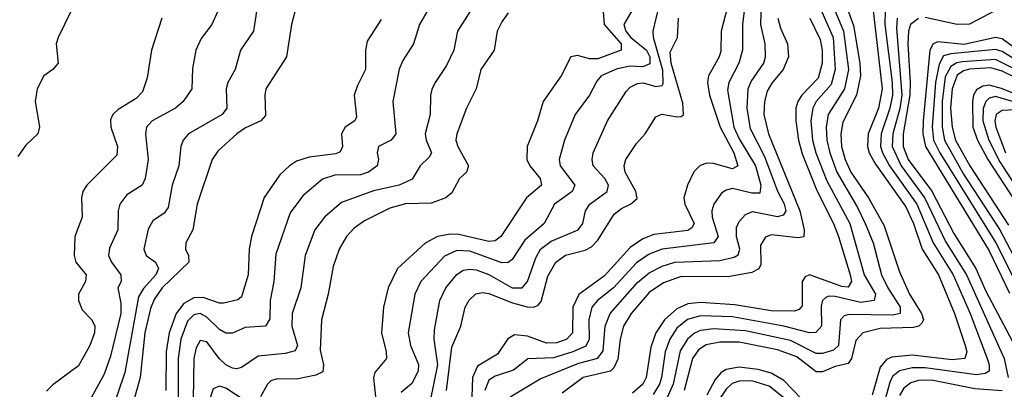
# Model space of a CAD drawing. Header units: inches. Extents: x 990535 to 1117859, y 769386 to 892122.
# Tile 360 of 656: x 1075987 to 1079057, y 790874 to 792025. Entities that reach past the tile are written whole.
import ezdxf

# ---------------------------------------------------------------- set-up
doc = ezdxf.new("R2010")
doc.units = ezdxf.units.IN
doc.header["$MEASUREMENT"] = 0
doc.layers.add('B0779', color=7, linetype='Continuous')

msp = doc.modelspace()

# ---------------------------------------------------------------- linework, layer by layer
at = {"layer": 'B0779', "color": 5}
for points, elevation in [([(1076739.1, 792140.9), (1076716.4, 791990), (1076675.1, 791930), (1076658.6, 791870), (1076636.2, 791830), (1076631.2, 791810), (1076632.4, 791750), (1076617.8, 791730), (1076512.8, 791670), (1076496.8, 791650), (1076489.6, 791630), (1076482.8, 791570), (1076462.2, 791510), (1076450, 791440.5), (1076437.4, 791422.6), (1076401.8, 791398.2), (1076387.2, 791372.8), (1076373.9, 791310), (1076381.3, 791290), (1076410.8, 791270), (1076419.6, 791250), (1076411, 791230), (1076372.7, 791187.3), (1076357.8, 791162.2), (1076314.4, 790925.6), (1076269.5, 790790.5)], 2960), ([(1078255.2, 792130), (1078240.6, 792010), (1078241.2, 791930), (1078228.9, 791890), (1078198.1, 791830), (1078194.1, 791805.9), (1078213.3, 791690), (1078230, 791654.2), (1078281, 791570), (1078298.3, 791510), (1078294.8, 791485.2), (1078270, 791484.9), (1078210, 791499.2), (1078190, 791494.5), (1078175.6, 791484.4), (1078151.8, 791450), (1078144.9, 791430), (1078145.7, 791410), (1078165, 791350), (1078150.9, 791330), (1077990, 791310.5), (1077950, 791294.6), (1077910, 791267.7), (1077838.9, 791190), (1077788.9, 791150), (1077771.1, 791130), (1077761.1, 791090), (1077762.6, 791030), (1077751.7, 791008.3), (1077711.9, 790990), (1077651.9, 790971.9), (1077571.7, 790968.3), (1077526.4, 790933.6), (1077470, 790914.3), (1077450, 790902), (1077437.7, 790870)], 3240), ([(1077516.6, 790850), (1077610, 790906.5), (1077730, 790954.8), (1077790, 790970.3), (1077806.6, 790993.4), (1077812.6, 791070), (1077828, 791110), (1077913.5, 791206.5), (1077950, 791236.6), (1077990, 791257.4), (1078030, 791270.2), (1078170, 791275.1), (1078215.1, 791284.9), (1078226.9, 791293.1), (1078232.4, 791310), (1078222.3, 791350), (1078221.8, 791378.2), (1078230, 791396.5), (1078250, 791417.8), (1078272.2, 791427.8), (1078350, 791412.2), (1078370, 791417.3), (1078376.5, 791430), (1078371.7, 791450), (1078350.7, 791490), (1078310, 791598), (1078265.5, 791685.5), (1078255.1, 791750), (1078258.1, 791810), (1078267.4, 791832.6), (1078307.1, 791890), (1078312.6, 791910), (1078311.5, 791950), (1078297.4, 792010), (1078301.4, 792118.6)], 3260), ([(1076164.7, 792090), (1076106.4, 791970), (1076100.2, 791950), (1076106.8, 791890), (1076090.2, 791870), (1076062.2, 791850), (1076041, 791810), (1076035.6, 791770), (1076048.6, 791691.4), (1076043.5, 791670), (1076005.7, 791634.3), (1075980.9, 791599.1)], 2880), ([(1077267.2, 790832.8), (1077290.9, 790950), (1077279.5, 791030), (1077280.7, 791059.3), (1077297.2, 791150), (1077315.7, 791190), (1077350, 791231.7), (1077370, 791244.5), (1077390, 791248.4), (1077410, 791246.2), (1077450, 791230.8), (1077522.3, 791190), (1077553.7, 791190), (1077570, 791210), (1077596.3, 791283.7), (1077610.9, 791310), (1077644.6, 791335.4), (1077728, 791370), (1077742.5, 791390), (1077751.1, 791430), (1077765.1, 791450), (1077818.4, 791490), (1077823.1, 791510), (1077811.3, 791530), (1077775.4, 791570), (1077771.6, 791590), (1077775.1, 791610), (1077819.5, 791710), (1077878.4, 791801.6), (1077890, 791814.8), (1077913, 791827), (1077930.9, 791829.1), (1077970, 791817.6), (1077990, 791819.8), (1077993.3, 791826.7), (1077992.3, 791867.7), (1077962.8, 791970), (1077962.5, 791990), (1077990.4, 792109.6)], 3160), ([(1078199.8, 792090), (1078174.3, 791990), (1078172.8, 791927.2), (1078168.1, 791910), (1078135.2, 791850), (1078131.1, 791830), (1078138.2, 791790), (1078170.9, 791690), (1078213.8, 791610), (1078225.9, 791570), (1078210, 791560.5), (1078150, 791577.2), (1078130, 791578.4), (1078108.5, 791571.5), (1078088.7, 791551.3), (1078069.1, 791510), (1078058.2, 791470), (1078061.1, 791450), (1078089.6, 791390), (1078083.2, 791376.8), (1078070, 791368.5), (1077964.3, 791355.7), (1077930, 791342.6), (1077890, 791315.3), (1077810, 791227.1), (1077730, 791169.4), (1077711.9, 791130), (1077710.9, 791050), (1077692.5, 791030), (1077661.4, 791018.6), (1077630, 791016.9), (1077570, 791038.8), (1077530, 791043.7), (1077509.2, 791030.8), (1077476.6, 790983.4), (1077414.3, 790945.7), (1077398.6, 790910), (1077396.6, 790850)], 3220), ([(1078556.8, 792090), (1078586.8, 792006.8), (1078607, 791890), (1078608.7, 791850), (1078596.7, 791790), (1078553.9, 791706.1), (1078547.4, 791670), (1078549.8, 791630), (1078561, 791590), (1078578.7, 791550), (1078633.7, 791470), (1078682.5, 791382.5), (1078730, 791240.1), (1078761.7, 791170), (1078799, 791110), (1078805, 791090), (1078800, 791080), (1078790.1, 791070), (1078774, 791066), (1078670, 791063.3), (1078615.7, 791050), (1078594.3, 791025.7), (1078580.2, 790970), (1078570, 790953.7), (1078530, 790944.3), (1078490, 790927.8), (1078470, 790928.4), (1078410, 790974.3), (1078350, 790997), (1078230, 791020), (1078170, 791020.7), (1078127.4, 791012.6), (1078103.6, 790996.4), (1078084.9, 790970), (1078058.7, 790870)], 3380), ([(1078643.7, 792090), (1078676.1, 791810), (1078664.8, 791750), (1078632.4, 791670), (1078630.2, 791630), (1078635.9, 791610), (1078655, 791575), (1078750, 791442.4), (1078773.9, 791390), (1078800.5, 791310), (1078851.5, 791230), (1078902.1, 791110), (1078935.2, 791010), (1078940.7, 790990), (1078934.4, 790970), (1078894.4, 790965.6), (1078770, 790980.2), (1078706.1, 790973.9), (1078690, 790965.9), (1078670, 790942.9), (1078645, 790855)], 3420), ([(1076850.1, 792069.9), (1076834.1, 792010), (1076818.8, 791910), (1076754.2, 791810), (1076750.8, 791790), (1076753.1, 791726.9), (1076739.3, 791710), (1076691.5, 791688.5), (1076664.3, 791670), (1076604.8, 791615.2), (1076586.9, 791590), (1076540.3, 791450), (1076527.2, 791370), (1076504.6, 791330), (1076504.2, 791310), (1076513.3, 791290), (1076514.3, 791270), (1076431.6, 791190), (1076406.6, 791153.4), (1076394.4, 791125.6), (1076376.8, 791050), (1076362.3, 790910), (1076334, 790810)], 2980), ([(1077267.6, 792070), (1077233.8, 792010), (1077215.1, 791950), (1077181.3, 791898.7), (1077170, 791871.5), (1077150.8, 791770.8), (1077159.8, 791670), (1077145.6, 791650), (1077106, 791630), (1077101.3, 791610), (1077105.2, 791590), (1077102, 791570), (1077074.8, 791550), (1077050, 791541.4), (1076970, 791540.5), (1076931.1, 791528.9), (1076870, 791476.1), (1076830, 791423.5), (1076785.6, 791294.4), (1076779.1, 791210), (1076767.4, 791150), (1076767, 791093), (1076752.9, 791070), (1076690, 791065.8), (1076650, 791048.7), (1076630, 791048.4), (1076610, 791059.9), (1076570, 791098), (1076550, 791109.3), (1076530, 791105.8), (1076510, 791085.6), (1076489.2, 791030), (1076481.1, 790970), (1076481.5, 790770)], 3040), ([(1077899.5, 792060.5), (1077870.5, 792010), (1077877.4, 791990), (1077892.4, 791970), (1077941.9, 791930), (1077951.3, 791910), (1077952.3, 791887.7), (1077930, 791878.9), (1077890, 791881), (1077850, 791872.5), (1077800.5, 791850), (1077786, 791834), (1077763.4, 791790), (1077718.7, 791730), (1077686, 791650), (1077669, 791590), (1077672.3, 791570), (1077717.9, 791510), (1077709.6, 791490), (1077654.4, 791450), (1077621.8, 791390), (1077561.8, 791338.2), (1077522.1, 791277.9), (1077510, 791268.8), (1077490, 791267.4), (1077390, 791303.8), (1077350, 791306), (1077311.1, 791288.9), (1077237.7, 791210), (1077219, 791170), (1077197.8, 791050), (1077205.2, 791010), (1077230.6, 790950.6), (1077229.7, 790930), (1077210, 790891.7), (1077176.7, 790863.3)], 3140), ([(1078522.6, 792070), (1078556.1, 791990), (1078571, 791870), (1078558.6, 791810), (1078507.8, 791730), (1078501.6, 791690), (1078503.9, 791650), (1078513, 791610), (1078534.7, 791550), (1078599.8, 791440.2), (1078623.5, 791390), (1078648.4, 791330), (1078674.1, 791230), (1078693.8, 791190), (1078732.7, 791130), (1078732.7, 791110), (1078710, 791104.5), (1078572.9, 791107.1), (1078557.9, 791102.1), (1078546.2, 791090), (1078539.9, 791010), (1078524, 790996), (1078490, 790985.1), (1078470, 790984.9), (1078390, 791025.2), (1078250, 791055.3), (1078150, 791062.3), (1078110, 791056.7), (1078091.5, 791048.5), (1078069.2, 791030), (1078046.8, 790993.2), (1078024.8, 790890), (1078001.7, 790838.3)], 3360), ([(1078685.6, 792054.4), (1078684.5, 792010), (1078707.4, 791830), (1078708.2, 791790), (1078700.6, 791750), (1078673.1, 791670), (1078671, 791630), (1078676.9, 791610), (1078699.5, 791570), (1078783.9, 791450), (1078835.3, 791330), (1078897.9, 791230), (1078950.5, 791110), (1079003.3, 790970), (1079009.7, 790950), (1079010, 790930), (1078997.3, 790922.7), (1078970, 790919.1), (1078810, 790940.1), (1078770, 790940.1), (1078730, 790931.3), (1078710, 790914.2), (1078701.5, 790898.5), (1078676.3, 790810)], 3440), ([(1079030, 792054.5), (1078948.5, 792011.5), (1078910, 792010.1), (1078810, 792031.8)], 3480), ([(1076430.2, 792030), (1076398.4, 791930), (1076384.3, 791844.3), (1076370, 791800.4), (1076350, 791780.2), (1076294, 791746), (1076277.8, 791730), (1076270, 791713.6), (1076270.7, 791690), (1076291.7, 791630), (1076290, 791602.7), (1076196.6, 791510), (1076184.1, 791490), (1076179.5, 791470), (1076181.9, 791410), (1076158.9, 791350), (1076156.4, 791290), (1076162.2, 791270), (1076194.3, 791230), (1076192.1, 791210), (1076170.1, 791170), (1076170.1, 791150.1), (1076181.7, 791121.7), (1076212.1, 791090), (1076221.5, 791070), (1076220.1, 791050), (1076206, 791010), (1076170, 790946.3), (1076090, 790887.7), (1076070, 790867.6)], 2920), ([(1076604, 792050), (1076585.6, 792010), (1076553.1, 791966.9), (1076536.1, 791930), (1076526.2, 791873.8), (1076523.3, 791810), (1076496.5, 791770), (1076472.8, 791750), (1076400.2, 791710), (1076382.8, 791690), (1076378.7, 791670), (1076387.4, 791590), (1076378.2, 791530), (1076368.4, 791510), (1076320.6, 791479.4), (1076299.5, 791450), (1076294.3, 791430), (1076292.9, 791370), (1076266.8, 791313.2), (1076264.2, 791290), (1076273.1, 791270), (1076302.7, 791230), (1076302.9, 791210), (1076293.3, 791190), (1076302, 791142), (1076301.8, 791110), (1076270, 790976.8), (1076250, 790920.2), (1076210, 790847.4)], 2940), ([(1077114.2, 792025.8), (1077070, 791958.7), (1077064.8, 791930), (1077065.3, 791870), (1077039.8, 791820.2), (1077030.1, 791790), (1077037.1, 791722.9), (1077032.1, 791710), (1077001.7, 791690), (1076990.7, 791670), (1076993.3, 791630), (1076985.9, 791614.1), (1076972.5, 791607.5), (1076890, 791597.1), (1076850, 791584.3), (1076828.1, 791570), (1076798.5, 791541.5), (1076748.7, 791471.3), (1076709.5, 791349.5), (1076702.4, 791310), (1076699.6, 791230), (1076678.2, 791161.8), (1076667.3, 791152.7), (1076622.2, 791142.2), (1076610, 791141.9), (1076559.3, 791159.3), (1076530, 791158.9), (1076499.2, 791140.8), (1076474.8, 791110), (1076452.5, 791050), (1076443.9, 790990), (1076442.4, 790870)], 3020), ([(1077390.8, 792050), (1077352.2, 791990), (1077340.4, 791930), (1077317.4, 791882.6), (1077282, 791830), (1077272.2, 791807.8), (1077267.6, 791790), (1077266.8, 791730), (1077251.7, 791670), (1077254.2, 791650), (1077270.6, 791610), (1077263.5, 791596.5), (1077236, 791570), (1077211.1, 791528.9), (1077169.8, 791510.2), (1077090, 791491.8), (1076990, 791456.1), (1076937.2, 791410), (1076907.5, 791370), (1076877.2, 791290), (1076864, 791190), (1076836.9, 791110), (1076835.8, 791070), (1076852.9, 791010), (1076846.1, 790993.9), (1076815.2, 790984.8), (1076730, 790976.4), (1076678.8, 790941.2), (1076662.5, 790937.5), (1076650, 790938.9), (1076630, 790950), (1076609.2, 790969.2), (1076570, 791021.2), (1076550, 791025.6), (1076537.2, 791002.8), (1076530.1, 790970), (1076524.4, 790650)], 3060), ([(1077510, 792047), (1077490, 792019), (1077475.4, 791990), (1077466.1, 791930), (1077424.6, 791870), (1077410.1, 791810), (1077380.4, 791750), (1077349.5, 791670), (1077346.8, 791650), (1077352.6, 791630), (1077386.5, 791570), (1077379.8, 791550), (1077358, 791530), (1077334.6, 791485.4), (1077315.5, 791470), (1077270, 791453.8), (1077190, 791451.8), (1077141.5, 791438.5), (1077061.6, 791398.4), (1077030, 791375.3), (1077005.5, 791350), (1076983.1, 791310), (1076964.2, 791255.8), (1076948.8, 791170), (1076928.1, 791090), (1076924, 790996), (1076934.3, 790950), (1076932.1, 790927.9), (1076910, 790917.7), (1076850, 790904.9), (1076790, 790906.2), (1076770, 790900.2), (1076759.8, 790890), (1076737.4, 790850)], 3080), ([(1077805.9, 792050), (1077809.6, 792010), (1077862.6, 791950), (1077862.5, 791930), (1077790, 791903.1), (1077763.8, 791903.8), (1077726.3, 791913.7), (1077705.2, 791910), (1077675.5, 791850), (1077619.2, 791770), (1077601.9, 791710), (1077569, 791630), (1077567.8, 791590), (1077577.4, 791570), (1077609.6, 791530), (1077613.7, 791510), (1077566.7, 791470), (1077487.4, 791350), (1077470, 791336), (1077450, 791334.5), (1077356.4, 791356.4), (1077330, 791356.9), (1077290, 791350), (1077251.1, 791328.9), (1077165.4, 791250), (1077136.3, 791190), (1077121.5, 791130), (1077115.2, 791050), (1077130.1, 790990), (1077130.7, 790970), (1077094.6, 790925.4), (1077090.6, 790909.4), (1077096.8, 790850)], 3120), ([(1077317.6, 790870), (1077334.7, 791005.3), (1077362.1, 791070), (1077375.9, 791130), (1077388.2, 791151.8), (1077409, 791171), (1077430, 791175.2), (1077450, 791172.4), (1077523.5, 791143.5), (1077569.1, 791130.9), (1077590, 791129.4), (1077604.1, 791135.9), (1077612.7, 791147.3), (1077634.2, 791225.8), (1077658.2, 791270), (1077688.9, 791291.1), (1077750, 791306.9), (1077770, 791317.5), (1077790, 791338.3), (1077840.8, 791419.2), (1077863.2, 791436.8), (1077891.8, 791450), (1077912.1, 791467.9), (1077908.6, 791490), (1077875.3, 791550), (1077871.8, 791570), (1077876.6, 791590), (1077910, 791639.8), (1077937.5, 791670), (1077970, 791722.5), (1077988.8, 791731.2), (1078036.9, 791723.1), (1078050, 791723.4), (1078056.4, 791730), (1078055.2, 791764.8), (1078018.8, 791890), (1078015.7, 791924.3), (1078037.7, 791970), (1078040.9, 792030)], 3180), ([(1078351.1, 792030), (1078359.2, 791999.2), (1078381.1, 791950), (1078384, 791910), (1078367.2, 791870), (1078332, 791828), (1078317.4, 791802.6), (1078309, 791770), (1078307.7, 791730), (1078321.9, 791670), (1078419.8, 791430), (1078433.3, 791370), (1078431.7, 791348.3), (1078414.5, 791345.5), (1078330, 791355.1), (1078312.1, 791347.9), (1078296.9, 791323.1), (1078297.5, 791262.5), (1078291.2, 791248.8), (1078270, 791237.9), (1078196.1, 791223.9), (1078050, 791224.8), (1077994.7, 791205.3), (1077950, 791175.1), (1077893.8, 791110), (1077869.4, 791070.6), (1077859.1, 791030), (1077852.5, 790967.5), (1077839.9, 790940.1), (1077829.4, 790930), (1077743.5, 790910), (1077678.7, 790861.3)], 3280), ([(1078450.8, 792030), (1078483.3, 791963.3), (1078489.4, 791930), (1078489.1, 791890), (1078476.8, 791843.2), (1078425.9, 791790), (1078413.3, 791770), (1078407.3, 791750), (1078406.6, 791710), (1078415.1, 791650), (1078427.3, 791607.3), (1078472.8, 791492.8), (1078524.8, 791390), (1078540, 791350), (1078576.6, 791230), (1078580.2, 791210), (1078570, 791191.4), (1078550, 791193.6), (1078450.1, 791229.9), (1078435.8, 791224.2), (1078427.3, 791210), (1078426.3, 791133.7), (1078417.5, 791122.5), (1078403.3, 791116.7), (1078330, 791118.3), (1078217.1, 791137.1), (1078110, 791143.8), (1078070, 791139.7), (1078035.5, 791124.5), (1077997.2, 791090), (1077970.8, 791050), (1077955.1, 791004.9), (1077940.7, 790910), (1077930.2, 790889.8), (1077898.2, 790861.8)], 3320), ([(1078488.3, 792050), (1078523.4, 791970), (1078530.2, 791870), (1078516.7, 791823.3), (1078470.7, 791770), (1078459.8, 791750), (1078454.1, 791710), (1078458.8, 791650), (1078469.6, 791610), (1078503.2, 791523.2), (1078574.9, 791390), (1078619.7, 791230), (1078655.1, 791170), (1078651.1, 791150), (1078610, 791144), (1078530, 791163), (1078510, 791163.6), (1078500.8, 791159.2), (1078490.1, 791149.9), (1078485.9, 791134.1), (1078487.5, 791070), (1078469.7, 791050.3), (1078450, 791049.6), (1078370, 791070), (1078210, 791099.6), (1078110, 791102.2), (1078068.8, 791091.2), (1078036.1, 791063.9), (1078013.7, 791030), (1077999.8, 790990), (1077988.3, 790910), (1077981.9, 790890), (1077962.5, 790857.5)], 3340), ([(1078723.4, 792030), (1078720.7, 791999.3), (1078737.1, 791790), (1078731.3, 791748.7), (1078709.7, 791670), (1078707.9, 791630), (1078735, 791570), (1078809.2, 791469.2), (1078874.2, 791334.2), (1078939.6, 791230), (1079056.8, 790970), (1079069.2, 790910)], 3460), ([(1078790, 792029.1), (1078764.2, 792010), (1078758.3, 791990), (1078756.2, 791950), (1078763.9, 791830), (1078762.4, 791790), (1078741.7, 791670), (1078741.4, 791630), (1078757.4, 791590), (1078831.5, 791491.5), (1078899.4, 791359.4), (1078968.1, 791250), (1078999.5, 791179.5), (1079110.3, 790970)], 3480), ([(1079128.5, 791908.5), (1079050, 791965.4), (1079030, 791970.1), (1078932.2, 791947.8), (1078850, 791956.5), (1078835.7, 791950), (1078825.2, 791930), (1078804.2, 791710), (1078802.8, 791670), (1078811, 791630), (1079010, 791305.5), (1079073.3, 791173.3)], 3520), ([(1079121.9, 791881.9), (1079050, 791926.7), (1079030, 791932.7), (1078890, 791918.8), (1078867.6, 791912.4), (1078853.6, 791886.4), (1078842.1, 791830), (1078831.9, 791691.9), (1078836.8, 791650), (1078856, 791610), (1079030.5, 791330.5), (1079100.9, 791190)], 3540), ([(1079130, 791851.5), (1079030, 791900.9), (1078926.2, 791893.8), (1078909.4, 791890.6), (1078890, 791879.6), (1078873.1, 791846.9), (1078863.4, 791770), (1078862.9, 791690), (1078870.4, 791650), (1078930, 791543.8), (1079043.5, 791370), (1079169.9, 791129.9)], 3560), ([(1079127.8, 791827.8), (1079050, 791864.7), (1079015, 791875), (1078948.8, 791871.2), (1078930, 791866.3), (1078910, 791853), (1078895, 791810), (1078889.6, 791750), (1078894.7, 791690), (1078905.3, 791650), (1078949.1, 791570), (1079070, 791384.8)], 3580), ([(1079107.3, 791787.3), (1079048.6, 791811.4), (1079010, 791820.9), (1078990, 791818.1), (1078970, 791806.7), (1078961.2, 791790), (1078957.7, 791770), (1078959.4, 791690), (1078973.1, 791650), (1079006.1, 791590), (1079090, 791461.1)], 3620), ([(1079090, 791768.3), (1079030, 791785.9), (1079010, 791781.3), (1078999.4, 791770), (1078991.3, 791748.7), (1078990.2, 791710), (1079008.7, 791650), (1079042.7, 791582.7), (1079113.8, 791473.8)], 3640), ([(1079150, 791747.5), (1079050, 791742.4), (1079031.3, 791730), (1079028, 791710), (1079031.1, 791690), (1079060.6, 791610)], 3660), ([(1078450, 790817.9), (1078370, 790900.5), (1078330, 790923.9), (1078290, 790935.4), (1078230, 790942), (1078190, 790935.2), (1078174.1, 790925.9), (1078155.5, 790904.5), (1078130, 790855.6)], 3420), ([(1078390, 790830.4), (1078323.7, 790883.7), (1078270, 790899.7), (1078230, 790898.8), (1078208.9, 790891.1), (1078190, 790874.1), (1078164.1, 790835.9)], 3440), ([(1079050, 790869.2), (1078965.2, 790874.8), (1078830, 790901.9), (1078790, 790900.6), (1078766.1, 790893.9), (1078743.4, 790876.6), (1078730, 790854.5)], 3460), ([(1076690, 790837.9), (1076630, 790876.6), (1076610, 790883.2), (1076590, 790875.2), (1076575.6, 790830)], 3080)]:
    msp.add_lwpolyline(points, dxfattribs=dict(at, elevation=elevation))

doc.saveas('drawing.dxf')
